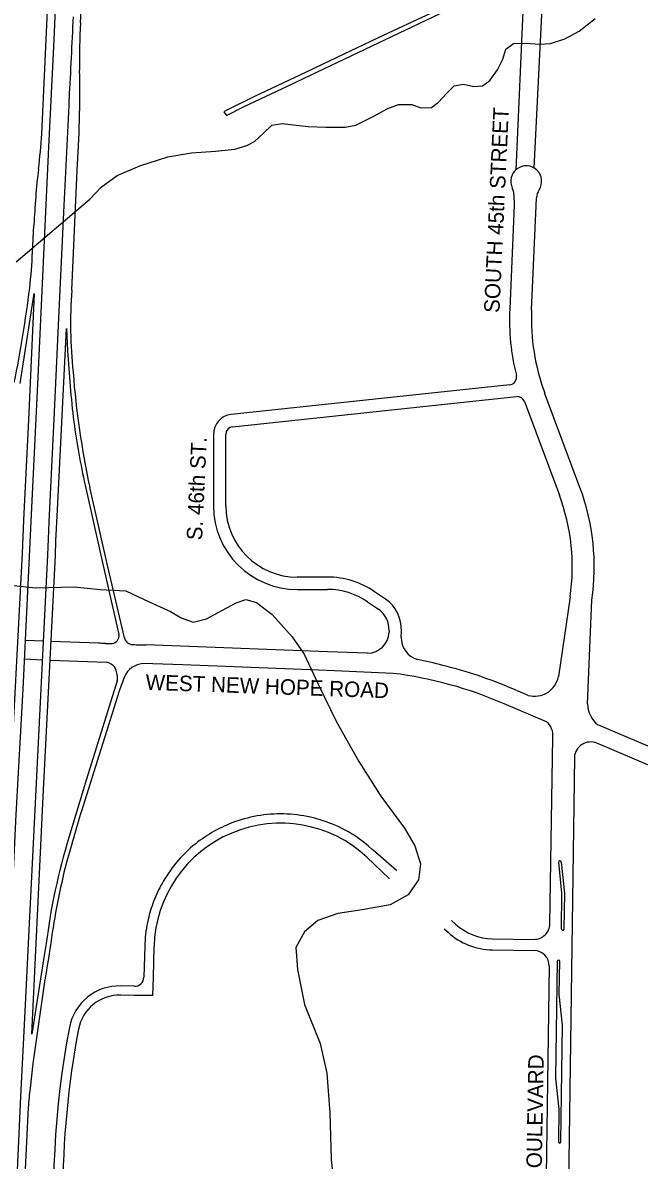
# Model space of a CAD drawing. Extents: x 0 to 712119, y 0 to 761125.
# Drawn here: x 668534 to 670528, y 726715 to 730393 of the extents above; entities that cross this region are included whole.
import ezdxf

# ---------------------------------------------------------------- set-up
doc = ezdxf.new("R2010")
doc.units = 0
for name, color, linetype in [('PAVED ROADS', 7, 'Continuous'), ('stream or creek', 7, 'Continuous'), ('street names', 7, 'Continuous')]:
    doc.layers.add(name, color=color, linetype=linetype)

msp = doc.modelspace()

# ---------------------------------------------------------------- linework, layer by layer
at = {"layer": 'PAVED ROADS'}
for points in [[(668720.9, 730393), (668742.8, 730844.4), (668766.4, 731339.1), (668788.7, 731810.5), (668798.7, 732022.6), (668813.4, 732332.3), (668827, 732608), (668848.1, 733045.1), (668865.4, 733398), (668880.2, 733709.5)], [(668490.9, 727377.5), (668512.7, 727832.6), (668534.8, 728238.7), (668561, 728780.4), (668583.3, 729246.7), (668599.9, 729595.8), (668618.1, 729990.7), (668635, 730338), (668648.4, 730639.4), (668663, 730933.9), (668678.3, 731251.1), (668693.2, 731552.8), (668705.5, 731817.4), (668714.5, 732007.2), (668727.9, 732292.4), (668740.9, 732570.1), (668758, 732923.7), (668766.5, 733112.9), (668774.3, 733269.4)], [(668595, 730033.5), (668617.4, 730504.1), (668637.9, 730943.1), (668661.7, 731438.4), (668680.5, 731819.2), (668685.7, 731928.1), (668707.3, 732386), (668731.2, 732871.1)], [(670157.7, 730576.6), (670129.3, 729917.9)], [(670188, 729923.5), (670188, 729923.5), (670188, 729923.5), (670218.3, 730527.8)], [(669855.1, 730424.5), (669699.6, 730352.3), (669595.6, 730302.2), (669430, 730223.4), (669286.1, 730155.3), (669191.3, 730108.9), (669184.4, 730104.6), (669192.7, 730092.7), (669250.3, 730122.4), (669371.8, 730179.1), (669553.1, 730265.1), (669773.5, 730370.4), (669948.1, 730453.1)], [(668691.9, 729528.2), (668709.9, 729915.1)], [(670122.7, 729838), (670123.7, 729804), (670109.1, 729467.2)], [(670180, 729464.1), (670194.6, 729800.9), (670195.7, 729827.1)], [(668514.4, 726634.8), (668527.1, 726921.5), (668540.2, 727174.6), (668553, 727437.7), (668570.1, 727783.5), (668615, 728672.1), (668616.6, 728723.1), (668619.6, 728779.5), (668634.8, 729111.6), (668650.7, 729438.3), (668667.9, 729802.1)], [(668565, 729651.6), (668565, 729651.6), (668569.7, 729738.4)], [(668525.2, 729226.8), (668570.9, 729518), (668551.8, 729109.4), (668536.5, 728784.5), (668532.1, 728677.8), (668489.4, 727875.9), (668469.1, 727424.4), (668456.8, 727167.9)], [(668609.4, 727416.1), (668601.6, 727370.4), (668562.9, 727122.9), (668577.4, 727415.9), (668599.8, 727891.2), (668639.7, 728670.4), (668640.9, 728717.8), (668646.2, 728818.2), (668674.8, 729404.3), (668678.8, 729332.7)], [(670109, 729222.2), (669208.4, 729126.5)], [(670336.5, 728890.2), (670222.2, 729196.9)], [(669212.6, 729086.7), (670131.1, 729184.3)], [(670157.2, 729168.1), (670269.9, 728865.4)], [(669150.3, 729061.8), (669150.6, 728831.1)], [(669190.6, 728831.1), (669190.3, 729061.8)], [(668735.1, 728897.8), (668764.8, 728767.1), (668792.7, 728642.3), (668845, 728415)], [(668862.5, 728404), (668806.8, 728643.5), (668765.6, 728824.2), (668750.4, 728890.4)], [(669519.4, 728600.7), (669422, 728600.5)], [(669422.1, 728560.5), (669519.5, 728560.7)], [(669706.8, 728529.6), (669672.1, 728553.4)], [(670304.6, 728536.7), (670266.6, 728279)], [(669649.4, 728520.5), (669684.2, 728496.6)], [(670361, 728190.6), (670374.8, 728526.3)], [(669718.8, 728427.7), (669718.6, 728422.4)], [(669758.1, 728406.4), (669758.8, 728426.2)], [(668600.5, 728393.5), (668542.5, 728395.5)], [(668779, 728387), (668625.5, 728392.5)], [(669649, 728354.2), (669519.5, 728359), (668931.5, 728381.5)], [(668539.6, 728336), (668597.4, 728333.6)], [(668622.8, 728332.2), (668803.8, 728325.5)], [(669732, 728289.3), (669518.7, 728298.8), (669051.3, 728316.6), (668922.1, 728320.9)], [(668839, 728265.3), (668740.1, 727946.9), (668683, 727758.4)], [(670169.1, 728218.2), (670119, 728239.4)], [(668845.8, 728232.1), (668727.8, 727858)], [(670228, 728132.5), (670091.5, 728190.5)], [(670728, 727989.4), (670719.9, 727985.2), (670394, 728123)], [(670238.8, 727478.7), (670248.7, 728083)], [(670876.5, 727856.9), (670431.5, 728046), (670390.7, 728063.8)], [(670318.3, 728018.5), (670301.1, 726788.6), (670299, 726640.6), (670296.2, 726437.6), (670295.4, 726381.7), (670292.5, 726174.7)], [(669741.8, 727650.9), (669743.2, 727652.4), (669667.2, 727717.6), (669664.5, 727720.1)], [(669720.3, 727627.3), (669718.9, 727625.8), (669647, 727695.4)], [(670276.5, 727462.6), (670278.2, 727578.2), (670267.6, 727678.5)], [(670275.5, 727679.3), (670286.2, 727578.6), (670284.5, 727462.5)], [(669897, 727463.5), (669909.6, 727452.1)], [(669921.3, 727490.1), (669921.3, 727490.1), (669933.8, 727478.7)], [(670053.9, 727431.2), (670188.1, 727429.3)], [(668958.2, 727406.7), (668955.3, 727305.8), (668953.7, 727248.3), (668893.6, 727247.5), (668850.4, 727248.8)], [(668928.2, 727407.5), (668925.3, 727306.7)], [(670053.4, 727395.2), (670187.6, 727393.3)], [(670263.1, 727358.5), (670257.8, 726980.2), (670268.4, 726880.1), (670266.9, 726774.6)], [(670274.9, 726774.5), (670280.2, 727152.1), (670269.6, 727252.2), (670271.1, 727358.3)], [(670236.9, 727342.7), (670224.2, 726440.9), (670207.3, 725232.6)], [(668894.5, 727277.5), (668851.3, 727278.8)], [(668566.6, 727027.7), (668557.3, 726948.6)], [(668551.5, 726886.1), (668538.9, 726641.9)], [(670266.9, 726774.6), (670266.9, 726774.6)]]:
    msp.add_lwpolyline(points, dxfattribs=at)
for centre, radius, start, end in [((636638.7, 731873.4), 32092.1, 356.91705, 357.39055), ((670255.6, 730284.1), 1538.5, 175.9397, 181.6615), ((664581.4, 730176.7), 4136.8, 356.3743, 0.8688), ((612885.3, 732627.2), 55854.1, 357.10072, 357.4554), ((666871.6, 730136.4), 1726.5, 352.8139, 356.5842), ((670162.5, 729880.5), 50, 326.2782, 206.0893), ((671158.1, 729618.4), 2591.2, 173.3065, 177.344), ((670072.7, 729836.5), 50, 1.6536, 26.0893), ((670245.7, 729825), 50, 146.2782, 177.5185), ((667031.7, 729710.1), 1534.4, 353.4458, 357.8139), ((664730.8, 730004.8), 3854, 348.3925, 352.9979), ((670279.7, 729422.9), 1591.3, 176.207, 185.763), ((670860.4, 729434.6), 752, 177.5185, 193.9713), ((670860.4, 729434.6), 681, 177.5185, 200.4321), ((672136.9, 729516.5), 3463, 183.0427, 186.8651), ((671482.2, 729476.4), 2793.9, 184.379, 192.1071), ((670106.4, 729247), 25, 276.061, 13.9713), ((670133.7, 729159.4), 25, 20.4321, 96.061), ((669215.3, 729061.9), 65, 96.0612, 180.0931), ((671736.8, 729536.4), 3068.8, 188.1277, 192.0101), ((669215.3, 729061.9), 25, 96.061, 180.0931), ((669647.5, 728633.6), 664.2, 351.6099, 20.4321), ((669647.5, 728633.6), 735.2, 351.6099, 20.4321), ((669421.6, 728831.5), 271, 180.0931, 270.0931), ((669421.6, 728831.5), 231, 180.0931, 270.0931), ((669519.8, 728331.7), 269, 55.5317, 90.0931), ((669519.8, 728331.7), 229, 55.5317, 90.0931), ((669638.9, 728430.7), 120, 357.8564, 55.5317), ((669638.9, 728430.7), 80, 357.8564, 55.5317), ((669647.3, 728425.6), 71.5, 271.3962, 357.3872), ((647450, 258906.5), 469964.7, 87.396095, 87.39878), ((668819.7, 728725.7), 340.3, 266.845, 270.5511), ((668818.9, 728411.5), 26.3, 278.9293, 7.6423), ((668887.9, 728408.5), 25.8, 189.9953, 261.3528), ((668940.3, 729412.6), 1031.2, 266.8708, 269.5117), ((669831.9, 728404.9), 73.9, 178.8717, 252.327), ((668797.2, 728283.3), 42.7, 35.1495, 81.0697), ((668759.7, 728272.1), 80.7, 359.3364, 26.3315), ((668928.5, 728249.1), 72.1, 95.0749, 155.9081), ((669575.6, 727153.7), 1203.7, 74.7339, 78.793), ((669554.2, 726925.3), 1430.3, 66.7426, 76.3179), ((668827.7, 728271.2), 12.8, 332.5144, 359.6812), ((669593.4, 727986.4), 786.9, 158.2097, 161.8084), ((669567, 726986.3), 1313.5, 66.4645, 82.7868), ((670189.2, 728294.4), 78.9, 255.2168, 348.6924), ((670449.5, 728192), 88.5, 180.9084, 231.2045), ((670193.7, 728089.1), 55.4, 353.727, 51.7098), ((670371.1, 728014.6), 52.9, 68.2827, 175.7927), ((675579.3, 725746.2), 7169.5, 162.86971, 164.36979), ((669368, 727394.9), 440, 87.2454, 109.7898), ((669368, 727394.9), 440, 64.7011, 87.2455), ((669368.1, 727394.9), 410, 47.1272, 178.3569), ((669368, 727394.9), 440, 109.7898, 128.6528), ((669368.1, 727394.9), 440, 47.6535, 64.7011), ((670617.7, 727163.5), 2024.1, 162.9105, 172.8317), ((669368, 727394.9), 440, 128.6529, 140.602), ((670271.5, 727678.9), 4, 6.0403, 186.0403), ((670905.4, 727108.7), 2301.9, 165.6845, 172.2718), ((669368, 727394.9), 440, 140.602, 150.6775), ((669368, 727394.9), 440, 150.6775, 159.0561), ((669368, 727394.9), 439.9, 159.0561, 167.0182), ((669368, 727394.9), 439.9, 167.0182, 172.019), ((670056.4, 727613.2), 182, 227.6537, 269.1976), ((670188.8, 727479.3), 50, 269.1811, 359.3255), ((670280.5, 727462.6), 4, 179.1976, 359.1976), ((669368, 727394.9), 439.9, 172.019, 177.2456), ((670056.4, 727613.2), 218, 227.6537, 269.1976), ((677979.2, 725816.9), 9490.1, 170.46104, 172.67004), ((669144.9, 727329.7), 528.1, 170.3442, 173.4829), ((669368, 727394.9), 439.9, 177.2456, 178.3618), ((670186.9, 727343.3), 50, 359.3431, 89.1975), ((670267.1, 727358.4), 4, 359.1976, 179.1976), ((668846.6, 727113.8), 165, 88.3602, 169.3532), ((668895.4, 727307.5), 30, 268.3598, 358.36), ((668846.6, 727113.8), 135, 88.3602, 169.3532), ((671647.2, 726587.4), 3014.6, 169.3549, 199.6124), ((671647.2, 726587.4), 2984.6, 169.3548, 179.8201), ((670504.4, 726738.1), 1958.5, 173.8282, 175.6648), ((670270.9, 726774.5), 4, 179.1976, 359.1976), ((670266.9, 726774.6), 0.000000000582, 233.1301, 323.1301)]:
    msp.add_arc(centre, radius, start, end, dxfattribs=at)
at = {"layer": 'stream or creek'}
for points in [[(668512.6, 729619.5), (668750.5, 729822.9), (668787.7, 729861.6), (668839.3, 729898.9), (668912.4, 729930.4), (669002.7, 729959.1), (669080, 729972), (669157.4, 729977.7), (669219.9, 729984.4), (669258.4, 729996), (669283.5, 730009.5), (669312.4, 730036.5), (669339.4, 730061.5), (669374, 730067.3), (669408.7, 730063.4), (669456.9, 730057.7), (669514.7, 730055.7), (669576.4, 730055.8), (669611, 730061.5), (669665, 730088.5), (669715.1, 730115.5), (669749.7, 730129), (669792.1, 730128.9), (669821.1, 730117.4), (669855.7, 730119.3), (669878.9, 730136.7), (669905.8, 730165.5), (669929, 730188.7), (669959.8, 730194.5), (669992.6, 730186.8), (670021.4, 730188.7), (670044.6, 730206.1), (670069.6, 730240.7), (670086.9, 730275.4), (670096.6, 730308.1), (670121.6, 730325.5), (670160.2, 730327.4), (670206.4, 730323.6), (670241.1, 730325.5), (670287.3, 730340.9), (670333.6, 730366), (670385.6, 730406.4)], [(668484.5, 728575.1), (668575.2, 728565.7), (668700.1, 728568.8), (668784.5, 728561), (668867.3, 728556.3), (668942.6, 728520.5), (669011.3, 728489.3), (669045.7, 728468.9), (669084.8, 728454.9), (669128.5, 728465.8), (669180.1, 728494), (669223.8, 728517.4), (669255.1, 728528.3), (669289.4, 728518.9), (669341, 728479.9), (669405.1, 728408), (669444.1, 728351.8), (669489.5, 728254.9), (669548.8, 728133), (669620.7, 728004.9), (669692.6, 727892.4), (669769.2, 727789.3), (669802, 727731.4), (669820.7, 727673.6), (669814.5, 727622.1), (669780.1, 727573.6), (669722.2, 727540.8), (669631.6, 727525.2), (669553.5, 727512.7), (669487.9, 727490.8), (669445.7, 727453.3), (669417.6, 727403.3), (669422.3, 727331.5), (669445.7, 727218.9), (669495.7, 727092.4), (669517.6, 726997.1), (669527, 726868.9), (669531.6, 726717.4), (669542.6, 726612.7)]]:
    msp.add_lwpolyline(points, dxfattribs=at)

# ---------------------------------------------------------------- texts
at = {"layer": 'street names'}
for s, rotation, p in [('SOUTH 45th STREET', 87.3419, (670075.7, 729453.9)), ('S. 46th ST.', 87.3419, (669113.7, 728718.8)), ('WEST NEW HOPE ROAD', 357.9838, (668930.4, 728236.5)), ('PROMENADE BOULEVARD', 88.9838, (670204.1, 726194.9))]:
    msp.add_text(s, height=50, rotation=rotation, dxfattribs=at).set_placement(p)

doc.saveas('drawing.dxf')
